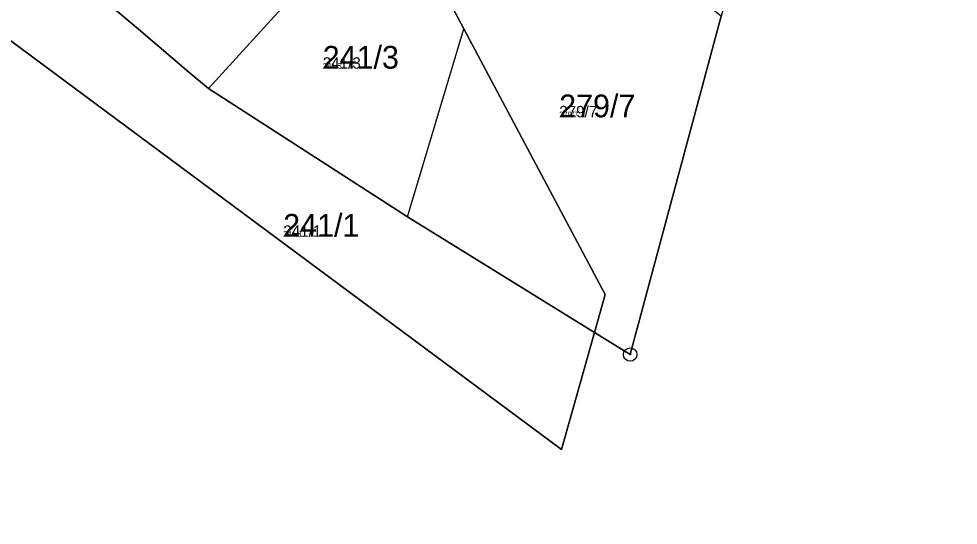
# Model space of a CAD drawing. Extents: x -759873 to -758487, y -975024 to -973516.
# Drawn here: x -759134.5 to -759064.4, y -974475 to -974437.2 of the extents above; entities that cross this region are included whole.
import ezdxf

# ---------------------------------------------------------------- set-up
doc = ezdxf.new("R2010")
doc.units = 0
for name, color, linetype in [('KAT_02_hranice parcel', 7, 'Continuous'), ('KAT_03_1000_čísla parcelní', 7, 'Continuous'), ('KAT_03_250_čísla parcelní', 7, 'Continuous'), ('KAT_03_500_čísla parcelní', 7, 'Continuous'), ('KAT_04_vnitřní kresba', 7, 'Continuous'), ('KAT_11_značky bodu BP', 7, 'Continuous'), ('KAT_14_plocha_pozemek', 7, 'Continuous')]:
    doc.layers.add(name, color=color, linetype=linetype)

msp = doc.modelspace()

# ---------------------------------------------------------------- linework, layer by layer
at = {"layer": 'KAT_02_hranice parcel'}
for points in [[(-759106.86, -974427.48), (-759109, -974429.9), (-759120.38, -974442.39)], [(-759091.57, -974460.59), (-759090.77, -974457.77), (-759101.31, -974437.93), (-759104.2, -974432.49)], [(-759120.38, -974442.39), (-759121.83, -974441.16), (-759125.6, -974437.96), (-759129.3, -974434.83)], [(-759151.23, -974441.95), (-759139.87, -974435.29), (-759094.03, -974469.33), (-759091.57, -974460.59)], [(-759082.1, -974437), (-759088.9, -974462.24), (-759091.57, -974460.59)], [(-759091.57, -974460.59), (-759105.53, -974451.97), (-759120.38, -974442.39)]]:
    msp.add_lwpolyline(points, dxfattribs=at)
at = {"layer": 'KAT_04_vnitřní kresba'}
msp.add_line((-759105.53, -974451.97), (-759101.31, -974437.93), dxfattribs=at)
at = {"layer": 'KAT_11_značky bodu BP'}
for radius in [0.5, 0.0303]:
    msp.add_circle((-759088.9, -974462.24), radius, dxfattribs=at)
at = {"layer": 'KAT_14_plocha_pozemek'}
msp.add_lwpolyline([(-759058.24, -974378.96), (-759093.33, -974426.86), (-759081.81, -974435.94), (-759082.1, -974437), (-759088.9, -974462.24), (-759091.57, -974460.59), (-759094.03, -974469.33), (-759139.87, -974435.29), (-759151.23, -974441.95), (-759159.88, -974450.84), (-759164.42, -974455.5), (-759159.14, -974477.67)], dxfattribs=at)
for points in [[(-759129.04, -974434.55), (-759129.3, -974434.83), (-759125.6, -974437.96), (-759121.83, -974441.16), (-759120.38, -974442.39), (-759109, -974429.9), (-759106.86, -974427.48), (-759103.64, -974423.85), (-759102.44, -974422.49), (-759101.64, -974421.6), (-759103.4, -974420.2), (-759110.46, -974414.59), (-759110.61, -974414.75), (-759127.21, -974432.58)], [(-759101.18, -974423.91), (-759103.64, -974423.85), (-759106.86, -974427.48), (-759106.55, -974428.07), (-759104.91, -974426.32), (-759102.22, -974428.79), (-759101.42, -974429.6), (-759104.2, -974432.49), (-759101.31, -974437.93), (-759090.77, -974457.77), (-759091.57, -974460.59), (-759088.9, -974462.24), (-759082.1, -974437), (-759097.66, -974424.74), (-759099.28, -974425.06)], [(-759120.38, -974442.39), (-759121.83, -974441.16), (-759125.6, -974437.96), (-759129.3, -974434.83), (-759130.77, -974432.84), (-759135.77, -974426.07), (-759136.67, -974427), (-759151.23, -974441.95), (-759139.87, -974435.29), (-759094.03, -974469.33), (-759091.57, -974460.59), (-759105.53, -974451.97)], [(-759090.77, -974457.77), (-759101.31, -974437.93), (-759104.2, -974432.49), (-759104.66, -974432.96), (-759105.49, -974432.18), (-759108.08, -974429.71), (-759106.55, -974428.07), (-759106.86, -974427.48), (-759109, -974429.9), (-759120.38, -974442.39), (-759105.53, -974451.97), (-759091.57, -974460.59)]]:
    msp.add_lwpolyline(points, close=True, dxfattribs=at)

# ---------------------------------------------------------------- texts
at = {"layer": 'KAT_03_1000_čísla parcelní'}
for s, p in [('241/3', (-759111.85, -974440.91)), ('279/7', (-759094.2, -974444.539)), ('241/1', (-759114.8, -974453.45))]:
    msp.add_text(s, height=1.7, dxfattribs=at).set_placement(p)
at = {"layer": 'KAT_03_250_čísla parcelní'}
for s, p in [('241/3', (-759111.85, -974440.91)), ('279/7', (-759094.2, -974444.539)), ('241/1', (-759114.8, -974453.45))]:
    msp.add_text(s, height=0.425, dxfattribs=at).set_placement(p)
at = {"layer": 'KAT_03_500_čísla parcelní'}
for s, p in [('241/3', (-759111.85, -974440.91)), ('279/7', (-759094.2, -974444.539)), ('241/1', (-759114.8, -974453.45))]:
    msp.add_text(s, height=0.85, dxfattribs=at).set_placement(p)

doc.saveas('drawing.dxf')
